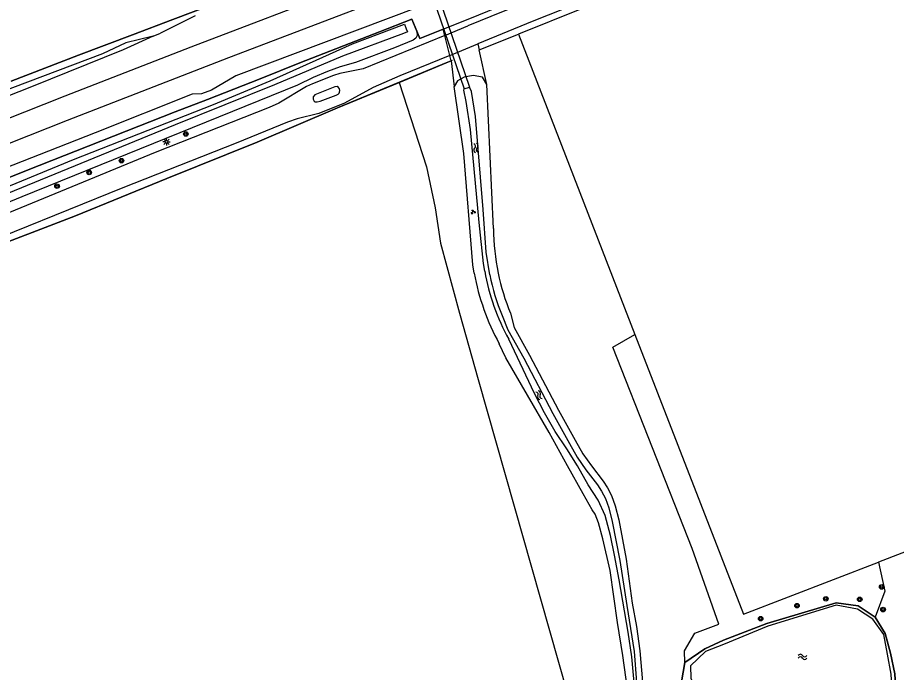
# Model space of a CAD drawing. Extents: x 135999 to 138000, y 396000 to 398501.
# Drawn here: x 136858.7 to 137012.6, y 397430.1 to 397544.7 of the extents above; entities that cross this region are included whole.
import ezdxf

# ---------------------------------------------------------------- set-up
doc = ezdxf.new("R2010")
doc.units = 0
for name, color, linetype in [('gg-afsc-draadraster', 7, 'Continuous'), ('gg-afsc-hekwerk', 7, 'Continuous'), ('gg-afsc-lijn draadraster', 7, 'Continuous'), ('gg-aspt-spoorlijn', 7, 'Continuous'), ('gg-knt-BGT kruinlijn', 7, 'Continuous'), ('gg-knt-verharding', 7, 'Continuous'), ('gg-kntw-beschoeiing', 7, 'Continuous'), ('gg-kntw-bovenkant insteek waterloop', 7, 'Continuous'), ('gg-kntw-waterlijn', 7, 'Continuous'), ('gg-kwrk-faunavoorziening', 7, 'Continuous'), ('gt-grn-groengrens', 7, 'Continuous'), ('gt-symb-boom', 7, 'Continuous'), ('gt-symb-groenvak', 7, 'Continuous'), ('gt-symb-lichtmast', 7, 'Continuous'), ('gt-symb-watersymbool', 7, 'Continuous'), ('gx-grn-maaiveld', 7, 'Continuous')]:
    doc.layers.add(name, color=color, linetype=linetype)

# ---------------------------------------------------------------- blocks, each defined once
blk = doc.blocks.new('gt0-BOOM')
at = {"layer": 'gt-symb-boom'}
for radius in [0.4, 0.2]:
    blk.add_circle((0, 0), radius, dxfattribs=at)
blk = doc.blocks.new('gt0-WA')
at = {"layer": 'gt-symb-watersymbool'}
for centre, start, end in [((-0.32, 0.02), 28.0725, 151.9275), ((0.43, 0.42), 208.0725, 331.9275), ((-0.32, -0.43), 28.0725, 151.9275), ((0.43, -0.03), 208.0725, 331.9275)]:
    blk.add_arc(centre, 0.425, start, end, dxfattribs=at)
blk = doc.blocks.new('gt0-GRVAK')
at = {"layer": 'gt-symb-groenvak'}
for p, q in [((-0.11, 0.19), (-0.23, 0.24)), ((-0.18, 0.15), (0.09, 0.15)), ((-0.09, 0.21), (-0.16, 0.32)), ((-0.05, 0.21), (-0.05, 0.39)), ((0, 0.21), (0.06, 0.32)), ((0.02, 0.19), (0.13, 0.24)), ((0.26, -0.05), (0.2, 0.06)), ((0.3, -0.05), (0.3, 0.13)), ((0.35, -0.05), (0.41, 0.06)), ((-0.24, -0.23), (-0.36, -0.18)), ((-0.32, -0.26), (-0.05, -0.26)), ((-0.23, -0.21), (-0.29, -0.1)), ((-0.18, -0.2), (-0.18, -0.02)), ((-0.14, -0.21), (-0.07, -0.1)), ((-0.12, -0.23), (0, -0.18)), ((0.24, -0.07), (0.12, -0.02)), ((0.17, -0.11), (0.44, -0.11)), ((0.37, -0.07), (0.49, -0.02))]:
    blk.add_line(p, q, dxfattribs=at)
blk = doc.blocks.new('gt0-LMAST')
at = {"layer": 'gt-symb-lichtmast'}
for p, q in [((-0.18, 0.17), (-0.45, 0.44)), ((-0.01, 0.25), (-0.01, 0.62)), ((0.17, 0.17), (0.44, 0.44)), ((-0.26, 0), (-0.63, 0)), ((-0.18, -0.18), (-0.45, -0.45)), ((-0.01, -0.25), (-0.01, -0.63)), ((0.44, -0.45), (0.17, -0.18)), ((0.24, 0), (0.62, 0))]:
    blk.add_line(p, q, dxfattribs=at)
blk.add_circle((-0.01, 0), 0.25, dxfattribs=at)

msp = doc.modelspace()

# ---------------------------------------------------------------- linework, layer by layer
at = {"layer": 'gg-afsc-draadraster'}
for points in [[(136975.51, 397431.86), (136979.04, 397434.26), (136982.3, 397435.78), (136989.87, 397438.7), (137002.02, 397442.3), (137005.89, 397441.79), (137008.88, 397439.77)], [(137008.88, 397439.77), (137010.63, 397436.94), (137011.56, 397433.5), (137012.33, 397429.88), (137012.53, 397425.87), (137012.15, 397422.86), (137009.88, 397419.74), (137006.68, 397420.54), (137003.36, 397422.94), (137000.13, 397424.67), (136996.45, 397425.77), (136992.87, 397425.96), (136989.04, 397425.46), (136985.15, 397424.97), (136980.66, 397424.69), (136977.08, 397425.47), (136974.96, 397428.47), (136975.51, 397431.86)]]:
    msp.add_lwpolyline(points, dxfattribs=at)
at = {"layer": 'gg-afsc-hekwerk'}
msp.add_lwpolyline([(136854.09, 397515.55), (136862.49, 397518.83), (136886.27, 397528.22), (136891.94, 397530.42), (136901.19, 397534.03), (136908.12, 397536.8), (136922.08, 397542.26), (136927.76, 397544.45), (136928.6, 397542.36), (136929.11, 397541.1), (136933.23, 397542.73), (136939.49, 397545.22)], dxfattribs=at)
at = {"layer": 'gg-afsc-lijn draadraster'}
msp.add_line((136934.81, 397537.24), (136934.64, 397537.17), dxfattribs=at)
for points in [[(136934.64, 397537.17), (136933.76, 397536.8), (136914.7, 397528.94), (136900.65, 397522.92), (136884.83, 397516.59), (136868.81, 397510.03), (136851.59, 397503.45), (136833.53, 397495.97), (136800.14, 397482.44), (136783.73, 397475.42), (136765.04, 397468.18), (136744.27, 397459.7), (136738.85, 397457.45)], [(136980.66, 397424.69), (136985.15, 397424.97), (136989.04, 397425.46), (136992.87, 397425.96), (136996.45, 397425.77), (137000.13, 397424.67), (137003.36, 397422.94), (137006.68, 397420.54), (137009.88, 397419.74), (137012.15, 397422.86), (137012.53, 397425.87), (137012.33, 397429.88), (137011.56, 397433.5), (137010.63, 397436.94), (137008.88, 397439.77), (137005.89, 397441.79), (137002.02, 397442.3), (136989.87, 397438.7), (136982.3, 397435.78), (136979.04, 397434.26), (136975.51, 397431.86), (136974.96, 397428.47), (136977.08, 397425.47), (136980.66, 397424.69)]]:
    msp.add_lwpolyline(points, dxfattribs=at)
at = {"layer": 'gg-aspt-spoorlijn'}
for points in [[(136075.43, 397214.46), (136165.19, 397250.32), (136175.83, 397254.5), (136256.7, 397286.85), (136831.36, 397516.94), (136867.05, 397531.05), (136889.12, 397539.65), (136916.33, 397550.04), (136945.87, 397561.09), (136993.36, 397578.62), (137270.52, 397680.02), (137802.49, 397874.91), (137896.16, 397909.12), (138000, 397947.19)], [(136076.98, 397210.64), (136113.05, 397225.06), (136129.39, 397231.53), (136568.99, 397407.55), (136729.79, 397471.81), (136768.52, 397487.4), (136830.41, 397512.12), (136867.43, 397526.8), (136895.68, 397537.75), (136937.99, 397553.93), (136956.86, 397560.98), (136995.09, 397575.13), (137083.8, 397607.68), (137604.83, 397798.5), (137686.49, 397828.47), (137782.44, 397863.56), (137832.38, 397881.91), (137892.9, 397903.99), (137919.35, 397913.74), (138000, 397943.3)]]:
    msp.add_lwpolyline(points, dxfattribs=at)
at = {"layer": 'gg-knt-BGT kruinlijn'}
for p, q in [((136889.82, 397545.03), (136883.72, 397542.03)), ((136882.43, 397541.48), (136883.72, 397542.03)), ((136877.65, 397540.3), (136873.58, 397538.4)), ((136882.43, 397541.48), (136877.65, 397540.3)), ((136873.58, 397538.4), (136832.84, 397523.07))]:
    msp.add_line(p, q, dxfattribs=at)
at = {"layer": 'gg-knt-verharding'}
for points in [[(137153.56, 397626.07), (137147.84, 397622.68), (137144.71, 397621.22), (137141.99, 397620.14), (137138.74, 397618.9), (137105.32, 397606.55), (137063.19, 397591.04), (137025.31, 397577.05), (137011.62, 397572.02), (137002.04, 397568.49), (136992.5, 397564.92), (136982.96, 397561.21), (136963.25, 397553.58), (136953.49, 397549.74), (136943.72, 397545.8), (136937.53, 397543.27)], [(137139.93, 397615.59), (137136.09, 397614.2), (137132.76, 397612.91), (137129.75, 397611.76), (137102.85, 397601.87), (137064.77, 397587.83), (137028.86, 397574.55), (137020.35, 397571.42), (137011.61, 397568.23), (137003.02, 397565.07), (136993.83, 397561.61), (136985.17, 397558.25), (136976.36, 397554.86), (136967.37, 397551.37), (136957.52, 397547.51), (136948.83, 397544.03), (136939.31, 397540.13)]]:
    msp.add_lwpolyline(points, dxfattribs=at)
at = {"layer": 'gg-kntw-beschoeiing'}
msp.add_lwpolyline([(136857.59, 397533.63), (136869.37, 397538.14), (136878.81, 397541.71), (136885.89, 397544.42), (136892.99, 397547.07)], dxfattribs=at)
at = {"layer": 'gg-kntw-bovenkant insteek waterloop'}
for points in [[(136945.02, 397492.98), (136945.65, 397490.51), (136948.35, 397485.66), (136953.44, 397475.99), (136956.34, 397470.75), (136957.69, 397468.4), (136959.17, 397466.29), (136961.23, 397463.59), (136961.98, 397462.4), (136962.7, 397461.05), (136963.35, 397459.27), (136963.97, 397456.8), (136965.24, 397449.91), (136966.33, 397442.22), (136967.05, 397438.17), (136967.64, 397433.91), (136968.13, 397428.47), (136968.31, 397423.58), (136968.14, 397418.45), (136967.44, 397411.26), (136966.19, 397404.8), (136965.87, 397404.3), (136965.28, 397403.87), (136964.68, 397403.85)], [(136962.74, 397406.71), (136963.84, 397410.82), (136965.06, 397417.61), (136965.59, 397423.42), (136965.5, 397427.15), (136964.7, 397433.06), (136963.77, 397438.86), (136962.46, 397447.96), (136961.2, 397453.52), (136960.42, 397456.3), (136959.84, 397457.84), (136959.31, 397458.55), (136957.73, 397461.39), (136955.01, 397466.25), (136951.77, 397472.13), (136944.19, 397485.17), (136943.03, 397487.64)], [(136980.73, 397425.55), (136985.06, 397425.59), (136989.03, 397426.06), (136992.75, 397426.29), (136996.62, 397426.21), (137000.36, 397425.09), (137003.62, 397423.32), (137006.69, 397420.95), (137009.79, 397420.41), (137011.82, 397423.22), (137011.93, 397425.94), (137011.68, 397429.79), (137011, 397433.33), (137010.38, 397436.76), (137008.46, 397439.43), (137005.75, 397441.19), (137002.04, 397441.88), (136990.05, 397438.2), (136982.32, 397435), (136979.16, 397433.75), (136976.55, 397431.28), (136976.56, 397429.08), (136977.43, 397427.19), (136980.73, 397425.55)]]:
    msp.add_lwpolyline(points, dxfattribs=at)
for centre, radius, start, end in [((136980.17, 397507.75), 38.12, 179.9248, 191.729), ((136979.51, 397507.59), 41.57, 190.5125, 208.6694), ((136980.47, 397507.8), 38.43, 191.7178, 202.685)]:
    msp.add_arc(centre, radius, start, end, dxfattribs=at)
at = {"layer": 'gg-kntw-waterlijn'}
for points in [[(136943.53, 397492.6), (136944.55, 397490.07), (136947.32, 397485.1), (136952.41, 397475.44), (136955.32, 397470.17), (136956.69, 397467.77), (136958.22, 397465.59), (136960.26, 397462.92), (136960.96, 397461.81), (136961.62, 397460.57), (136962.23, 397458.92), (136962.82, 397456.55), (136964.16, 397449.72), (136965.38, 397441.82), (136966.67, 397433.77), (136967.09, 397428.41), (136967.26, 397423.58), (136966.96, 397418.53), (136966.4, 397411.41), (136965.08, 397405.24), (136965, 397405.11), (136964.89, 397405.03), (136964.34, 397405.02)], [(136964.34, 397405.02), (136965.17, 397410.21), (136966.18, 397415.51), (136966.85, 397420.74), (136966.96, 397425.12), (136966.23, 397432.86), (136965.59, 397437.13), (136964.03, 397446.29), (136963.22, 397450.62), (136962.5, 397454.1), (136961.59, 397457.58), (136960.37, 397460.29), (136958.6, 397462.92), (136956.74, 397466.29), (136954.88, 397469.24), (136952.85, 397472.27), (136950.98, 397475.53), (136949.19, 397478.92), (136944.7, 397488.43)]]:
    msp.add_lwpolyline(points, dxfattribs=at)
for centre, radius, start, end in [((136979.91, 397507.56), 40.08, 190.3995, 208.5203), ((136979.28, 397507.4), 38.69, 191.483, 202.4781)]:
    msp.add_arc(centre, radius, start, end, dxfattribs=at)
at = {"layer": 'gg-kwrk-faunavoorziening'}
for p, q in [((136926.6, 397562.21), (136936.9, 397532.24)), ((136927.55, 397562.53), (136937.85, 397532.57)), ((136936.9, 397532.24), (136937.85, 397532.57))]:
    msp.add_line(p, q, dxfattribs=at)
at = {"layer": 'gt-grn-groengrens'}
for p, q in [((136939.52, 397539.1), (136946.4, 397541.85)), ((136939.31, 397540.13), (136939.52, 397539.1))]:
    msp.add_line(p, q, dxfattribs=at)
at = {"layer": 'gx-grn-maaiveld'}
for p, q in [((136933.51, 397541.63), (136933.23, 397542.73)), ((136933.51, 397541.63), (136937.53, 397543.27)), ((136946.4, 397541.85), (136966.81, 397489.26)), ((136934.4, 397538.12), (136933.51, 397541.63)), ((136934.4, 397538.12), (136939.31, 397540.13)), ((136940.89, 397533.02), (136939.52, 397539.1)), ((136934.64, 397537.17), (136934.4, 397538.12)), ((136934.64, 397537.17), (136935.15, 397532.67)), ((136942.05, 397507.8), (136940.89, 397533.02))]:
    msp.add_line(p, q, dxfattribs=at)
for points in [[(137145.21, 397612.1), (137140.3, 397614.55), (137107.22, 397602.36), (137048.22, 397580.63), (137032.78, 397574.9), (137000.5, 397562.97), (136978.76, 397554.57), (136957.45, 397546.26), (136946.4, 397541.85)], [(136925.34, 397559.38), (136918.93, 397556.95), (136909.55, 397553.39), (136900.07, 397549.76), (136892.99, 397547.07), (136885.89, 397544.42), (136878.81, 397541.71), (136869.37, 397538.14), (136857.59, 397533.63)], [(136939.38, 397550.61), (136896.92, 397534.53), (136892.63, 397532.05), (136890.89, 397531.4), (136889.29, 397531.35), (136872.3, 397524.54)], [(136933.23, 397542.73), (136939.49, 397545.22), (136942.61, 397546.51)], [(136928.6, 397542.36), (136927.76, 397544.45), (136922.08, 397542.26), (136908.12, 397536.8), (136901.19, 397534.03), (136891.94, 397530.42), (136886.27, 397528.22), (136862.49, 397518.83), (136854.09, 397515.55), (136828.37, 397505.34), (136809.25, 397497.76), (136794.39, 397491.79), (136777.23, 397484.79), (136759.89, 397477.78), (136739.84, 397469.72), (136721.33, 397462.19), (136703.18, 397454.79), (136689.65, 397449.29), (136669.89, 397441.28), (136660.44, 397437.49), (136624.61, 397422.84)], [(136688.17, 397446.6), (136727.08, 397462.37), (136764.12, 397476.98), (136793.06, 397488.79), (136868.49, 397519.89), (136892.99, 397529.53), (136902.91, 397533.67), (136917.33, 397540.14), (136926.45, 397543.6), (136926.77, 397542.78), (136926.95, 397542.27), (136926.25, 397541.97), (136915.6, 397538.01), (136903.71, 397532.99), (136886.3, 397525.98), (136768.59, 397477.74), (136663.66, 397435.4)], [(136928.6, 397542.36), (136928.68, 397541.63), (136928.43, 397541.15), (136927.98, 397540.77), (136924.67, 397539.47), (136917.87, 397536.87), (136915.16, 397536.1), (136912.97, 397535.32), (136910.43, 397534.27), (136907.73, 397532.9), (136859.42, 397513.38), (136836.39, 397503.93), (136800.14, 397489.13), (136751.4, 397469.51), (136723.85, 397458.22), (136698.85, 397448.22)], [(136933.23, 397542.73), (136929.11, 397541.1), (136928.6, 397542.36)], [(136933.51, 397541.63), (136919.22, 397535.79), (136915.14, 397534.96), (136914.03, 397534.61), (136910.36, 397533.15), (136909.3, 397532.66), (136904.46, 397529.76), (136902.77, 397529.02), (136882.77, 397521.15), (136831.99, 397500.22), (136812.46, 397492.35), (136767.42, 397473.9), (136748.33, 397466.12), (136681.54, 397438.62), (136645.6, 397424.15), (136623.46, 397414.82), (136601.25, 397405.8), (136513.81, 397369.77), (136468.89, 397351.61), (136446.75, 397342.32), (136430.24, 397335.61), (136397.75, 397323.87), (136395.07, 397322.8)], [(136882.43, 397541.48), (136877.18, 397539.08), (136861.14, 397532.62), (136829.58, 397520.17), (136828.22, 397520.36), (136825.35, 397519.24), (136824.12, 397518.09), (136776.17, 397498.51), (136773.77, 397498.32), (136769.67, 397496.68)], [(136934.4, 397538.12), (136925.64, 397534.53), (136920.94, 397532.48), (136915.93, 397529.74), (136911.46, 397527.94), (136907.68, 397526.99), (136905.99, 397526.45), (136896.95, 397522.78), (136877.13, 397514.93), (136858.09, 397507.21), (136815.58, 397489.64), (136793.96, 397480.89), (136749.3, 397462.51), (136666.44, 397428.71), (136652.05, 397422.73)], [(136925.51, 397533.4), (136933.76, 397536.8), (136934.64, 397537.17)], [(136940.89, 397533.02), (136940.13, 397534.29), (136938.47, 397534.62), (136936.89, 397534.33), (136935.73, 397533.69), (136935.15, 397532.67)], [(136738.85, 397457.45), (136744.27, 397459.7), (136765.04, 397468.18), (136783.73, 397475.42), (136800.14, 397482.44), (136833.53, 397495.97), (136851.59, 397503.45), (136868.81, 397510.03), (136884.83, 397516.59), (136900.65, 397522.92), (136914.7, 397528.94), (136925.51, 397533.4)], [(136914.87, 397532.52), (136914.65, 397532.7), (136914.25, 397532.59), (136910.77, 397531.2), (136910.48, 397530.89), (136910.45, 397530.47), (136910.65, 397530.13), (136910.83, 397529.99), (136911.14, 397529.97), (136911.67, 397530.1), (136914.46, 397531.17), (136914.83, 397531.35), (136915, 397531.49), (136915.06, 397531.66), (136915.13, 397531.98), (136915.05, 397532.27), (136914.87, 397532.52)], [(136925.51, 397533.4), (136930.33, 397518.59), (136931.82, 397511.42), (136932.73, 397505.23), (136936.06, 397492.99), (136939.36, 397481.36), (136954.97, 397426.34), (136957.31, 397417.42), (136960.16, 397406.05)], [(136938.63, 397500), (136938.39, 397501.44), (136936.83, 397520.92), (136935.15, 397532.67)], [(136940.49, 397500.33), (136940.26, 397501.71), (136939.5, 397508.89), (136938, 397525.16), (136937.26, 397530.08), (136936.82, 397532.04), (136936.9, 397532.24)], [(136941.37, 397499.69), (136940.74, 397503.7), (136940.22, 397511.15), (136938.88, 397527.45), (136938.16, 397531.83), (136937.85, 397532.57)], [(136872.3, 397524.54), (136851.26, 397516.34)], [(136975.51, 397431.86), (136975.46, 397433.86), (136977.29, 397436.96), (136981.5, 397438.54), (136976.81, 397451.8), (136962.92, 397487.04), (136966.81, 397489.26)], [(136966.81, 397489.26), (136985.82, 397440.32), (137009.46, 397449.43)], [(137018.5, 397452.48), (137018.37, 397452.87), (137009.46, 397449.43)], [(137009.46, 397449.43), (137010.55, 397444.34), (137008.88, 397439.77)]]:
    msp.add_lwpolyline(points, dxfattribs=at)

# ---------------------------------------------------------------- block references
at = {"layer": 'gt-symb-boom'}
for p in [(136888.15, 397524.36), (136876.89, 397519.69), (136871.24, 397517.64), (136865.61, 397515.22), (137010.02, 397445.07), (137000.22, 397443), (136995.18, 397441.8), (137006.17, 397442.9), (137010.25, 397441.11), (136988.81, 397439.52)]:
    msp.add_blockref('gt0-BOOM', p, dxfattribs=at)
at = {"layer": 'gt-symb-groenvak'}
msp.add_blockref('gt0-GRVAK', (136938.46, 397510.72), dxfattribs=at)
at = {"layer": 'gt-symb-lichtmast'}
msp.add_blockref('gt0-LMAST', (136884.78, 397522.99), dxfattribs=at)
at = {"layer": 'gt-symb-watersymbool'}
for p, rotation in [((136938.95, 397521.98), -79.85920685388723), ((136949.98, 397478.68), -62.743128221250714), ((136996.21, 397432.82), 180)]:
    msp.add_blockref('gt0-WA', p, dxfattribs=dict(at, rotation=rotation))

doc.saveas('drawing.dxf')
